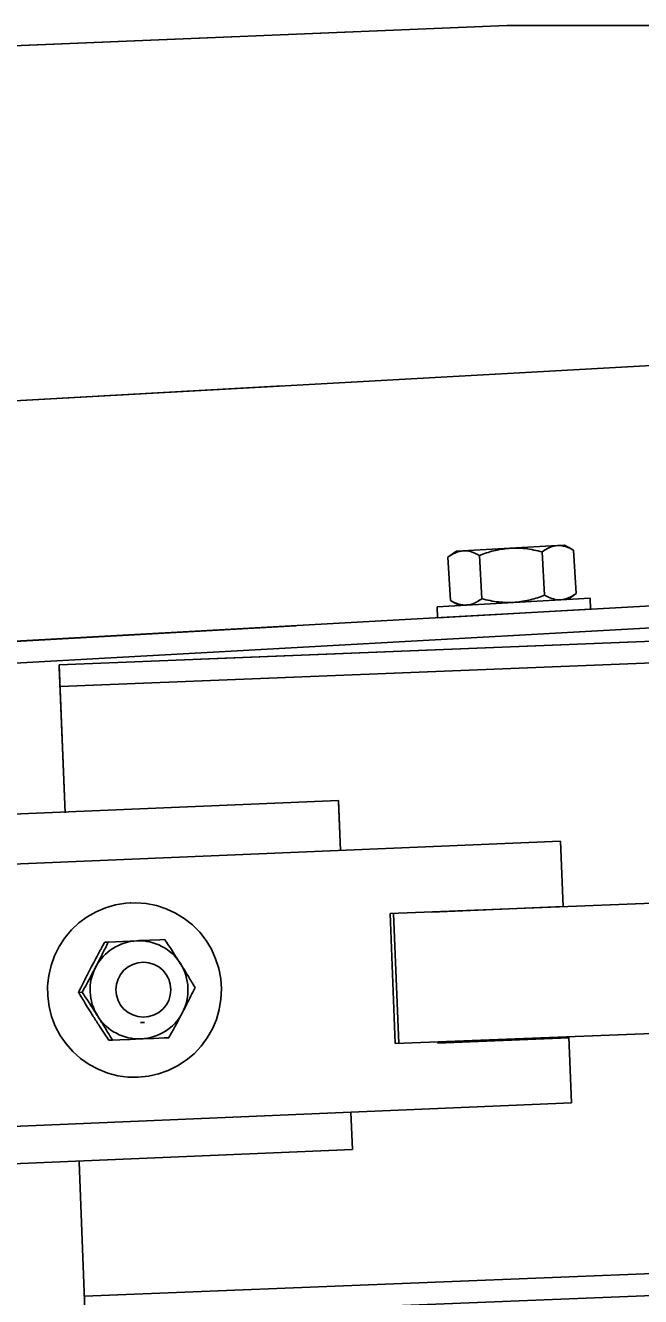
# Model space of a CAD drawing. Extents: x 9538 to 81668, y 7600 to 11751.
# Drawn here: x 29491.53 to 29497.41, y 9745.47 to 9757.6 of the extents above; entities that cross this region are included whole.
import ezdxf

# ---------------------------------------------------------------- set-up
doc = ezdxf.new("R2010")
doc.units = 0
doc.layers.add('DsnShtMinorGrid16', color=7, linetype='Continuous')
doc.layers.add('dsnStdTable', color=7, linetype='Continuous')

msp = doc.modelspace()

# ---------------------------------------------------------------- linework, layer by layer
at = {"layer": 'DsnShtMinorGrid16'}
for p, q in [((29496.128, 9757.604), (29020.838, 9738.081)), ((29800.871, 9757.604), (29496.128, 9757.604))]:
    msp.add_line(p, q, dxfattribs=at)
at = {"layer": 'dsnStdTable'}
for p, q in [((29020.734, 9738.081), (29496.128, 9757.604)), ((29800.871, 9757.604), (29496.128, 9757.604)), ((29447.19, 9751.557), (29497.841, 9754.377)), ((29447.19, 9751.557), (29493.986, 9754.163)), ((29495.646, 9752.586), (29496.611, 9752.64)), ((29495.646, 9752.586), (29496.611, 9752.64)), ((29496.611, 9752.64), (29496.68, 9752.643)), ((29496.611, 9752.64), (29496.68, 9752.643)), ((29496.766, 9752.596), (29496.68, 9752.643)), ((29496.766, 9752.596), (29496.68, 9752.643)), ((29496.789, 9752.18), (29496.766, 9752.596)), ((29496.789, 9752.18), (29496.766, 9752.596)), ((29495.646, 9752.586), (29495.565, 9752.529)), ((29495.646, 9752.586), (29495.565, 9752.529)), ((29495.589, 9752.114), (29495.565, 9752.529)), ((29495.589, 9752.114), (29495.565, 9752.529)), ((29495.889, 9752.13), (29495.866, 9752.545)), ((29495.889, 9752.13), (29495.866, 9752.545)), ((29496.489, 9752.164), (29496.466, 9752.579)), ((29496.489, 9752.164), (29496.466, 9752.579)), ((29496.923, 9752.135), (29495.461, 9752.054)), ((29496.923, 9752.135), (29495.461, 9752.054)), ((29495.675, 9752.066), (29495.589, 9752.114)), ((29495.675, 9752.066), (29495.589, 9752.114)), ((29496.709, 9752.123), (29496.789, 9752.18)), ((29496.709, 9752.123), (29496.789, 9752.18)), ((29496.923, 9752.135), (29496.928, 9752.031)), ((29496.923, 9752.135), (29496.928, 9752.031)), ((29464.351, 9750.217), (29497.969, 9752.089)), ((29495.461, 9752.054), (29495.467, 9751.95)), ((29495.461, 9752.054), (29495.467, 9751.95)), ((29495.467, 9751.95), (29496.928, 9752.031)), ((29495.467, 9751.95), (29496.928, 9752.031)), ((29464.351, 9750.217), (29494.114, 9751.874)), ((29464.363, 9750.009), (29497.98, 9751.881)), ((29491.853, 9751.5), (29498.776, 9751.777)), ((29493.201, 9751.554), (29498.776, 9751.777)), ((29464.363, 9750.009), (29494.125, 9751.666)), ((29491.861, 9751.292), (29498.785, 9751.569)), ((29491.861, 9751.292), (29498.785, 9751.569)), ((29491.909, 9750.086), (29491.853, 9751.5)), ((29491.909, 9750.086), (29491.854, 9751.479)), ((29470.099, 9749.174), (29494.521, 9750.205)), ((29494.54, 9749.729), (29494.521, 9750.205)), ((29494.54, 9749.729), (29494.521, 9750.196)), ((29496.64, 9749.817), (29484.195, 9749.292)), ((29496.64, 9749.817), (29484.195, 9749.292)), ((29496.667, 9749.191), (29496.64, 9749.817)), ((29496.667, 9749.191), (29496.64, 9749.817)), ((29492.537, 9749.228), (29492.531, 9749.228)), ((29492.537, 9749.228), (29492.531, 9749.228)), ((29495.013, 9749.125), (29498.876, 9749.279)), ((29495.013, 9749.125), (29498.876, 9749.279)), ((29495.063, 9747.884), (29495.013, 9749.125)), ((29495.063, 9747.884), (29495.013, 9749.125)), ((29495.095, 9747.885), (29495.046, 9749.126)), ((29495.095, 9747.885), (29495.046, 9749.126)), ((29495.413, 9749.139), (29496.666, 9749.193)), ((29495.413, 9749.139), (29496.666, 9749.193)), ((29492.322, 9748.854), (29492.288, 9748.853)), ((29492.322, 9748.854), (29492.288, 9748.853)), ((29492.322, 9748.854), (29492.596, 9748.866)), ((29492.322, 9748.854), (29492.596, 9748.866)), ((29492.072, 9748.374), (29492.038, 9748.373)), ((29492.072, 9748.374), (29492.038, 9748.373)), ((29492.629, 9748.085), (29492.667, 9748.087)), ((29492.629, 9748.085), (29492.667, 9748.087)), ((29492.629, 9748.085), (29492.629, 9748.085)), ((29492.629, 9748.085), (29492.629, 9748.085)), ((29498.926, 9748.038), (29495.063, 9747.884)), ((29498.926, 9748.038), (29495.063, 9747.884)), ((29492.361, 9747.918), (29492.327, 9747.916)), ((29492.361, 9747.918), (29492.327, 9747.916)), ((29496.719, 9747.94), (29495.466, 9747.89)), ((29496.719, 9747.94), (29495.466, 9747.89)), ((29496.745, 9747.32), (29496.719, 9747.95)), ((29496.745, 9747.32), (29496.719, 9747.95)), ((29492.601, 9747.563), (29492.607, 9747.563)), ((29492.601, 9747.563), (29492.607, 9747.563)), ((29484.295, 9746.793), (29496.745, 9747.32)), ((29484.295, 9746.793), (29496.745, 9747.32)), ((29494.654, 9746.874), (29494.639, 9747.231)), ((29470.232, 9745.844), (29494.654, 9746.874)), ((29492.043, 9746.755), (29492.102, 9745.264)), ((29492.043, 9746.755), (29492.102, 9745.264)), ((29499.018, 9745.749), (29492.094, 9745.472)), ((29499.018, 9745.749), (29492.094, 9745.472)), ((29499.026, 9745.54), (29492.102, 9745.264)), ((29499.026, 9745.54), (29492.102, 9745.264))]:
    msp.add_line(p, q, dxfattribs=at)
for points in [[(29492.705, 9747.573), (29492.607, 9747.563), (29492.509, 9747.565), (29492.412, 9747.578), (29492.316, 9747.603), (29492.225, 9747.639), (29492.138, 9747.685), (29492.057, 9747.742), (29491.984, 9747.808), (29491.918, 9747.882), (29491.862, 9747.963), (29491.816, 9748.05), (29491.781, 9748.142), (29491.757, 9748.238), (29491.744, 9748.336), (29491.742, 9748.435), (29491.753, 9748.533), (29491.775, 9748.629), (29491.808, 9748.722), (29491.852, 9748.81), (29491.906, 9748.893), (29491.969, 9748.969), (29492.041, 9749.036), (29492.12, 9749.095), (29492.206, 9749.143), (29492.296, 9749.182), (29492.391, 9749.209), (29492.488, 9749.225), (29492.586, 9749.229), (29492.685, 9749.221), (29492.781, 9749.202), (29492.875, 9749.172), (29492.964, 9749.13), (29493.048, 9749.079), (29493.125, 9749.017), (29493.195, 9748.947), (29493.256, 9748.87), (29493.307, 9748.785), (29493.347, 9748.695), (29493.377, 9748.601), (29493.396, 9748.504), (29493.403, 9748.406), (29493.398, 9748.307), (29493.382, 9748.21), (29493.355, 9748.115), (29493.316, 9748.024), (29493.267, 9747.939), (29493.208, 9747.859), (29493.141, 9747.788), (29493.065, 9747.725), (29492.983, 9747.671), (29492.894, 9747.627), (29492.802, 9747.595), (29492.705, 9747.573)], [(29492.705, 9747.573), (29492.607, 9747.563), (29492.509, 9747.565), (29492.412, 9747.578), (29492.316, 9747.603), (29492.225, 9747.639), (29492.138, 9747.685), (29492.057, 9747.742), (29491.984, 9747.808), (29491.918, 9747.882), (29491.862, 9747.963), (29491.816, 9748.05), (29491.781, 9748.142), (29491.757, 9748.238), (29491.744, 9748.336), (29491.742, 9748.435), (29491.753, 9748.533), (29491.775, 9748.629), (29491.808, 9748.722), (29491.852, 9748.81), (29491.906, 9748.893), (29491.969, 9748.969), (29492.041, 9749.036), (29492.12, 9749.095), (29492.206, 9749.143), (29492.296, 9749.182), (29492.391, 9749.209), (29492.488, 9749.225), (29492.586, 9749.229), (29492.685, 9749.221), (29492.781, 9749.202), (29492.875, 9749.172), (29492.964, 9749.13), (29493.048, 9749.079), (29493.125, 9749.017), (29493.195, 9748.947), (29493.256, 9748.87), (29493.307, 9748.785), (29493.347, 9748.695), (29493.377, 9748.601), (29493.396, 9748.504), (29493.403, 9748.406), (29493.398, 9748.307), (29493.382, 9748.21), (29493.355, 9748.115), (29493.316, 9748.024), (29493.267, 9747.939), (29493.208, 9747.859), (29493.141, 9747.788), (29493.065, 9747.725), (29492.983, 9747.671), (29492.894, 9747.627), (29492.802, 9747.595), (29492.705, 9747.573)], [(29492.596, 9748.866), (29492.615, 9748.867), (29492.715, 9748.871), (29492.814, 9748.875), (29492.861, 9748.877)], [(29492.596, 9748.866), (29492.615, 9748.867), (29492.715, 9748.871), (29492.814, 9748.875), (29492.861, 9748.877)], [(29492.361, 9747.918), (29492.432, 9747.921), (29492.532, 9747.925), (29492.636, 9747.929)], [(29492.361, 9747.918), (29492.432, 9747.921), (29492.532, 9747.925), (29492.636, 9747.929)], [(29492.636, 9747.929), (29492.654, 9747.93), (29492.755, 9747.934), (29492.854, 9747.938), (29492.9, 9747.94)], [(29492.636, 9747.929), (29492.654, 9747.93), (29492.755, 9747.934), (29492.854, 9747.938), (29492.9, 9747.94)]]:
    msp.add_lwpolyline(points, dxfattribs=at)
msp.add_circle((29492.657, 9748.399), 0.262, dxfattribs=at)
msp.add_circle((29492.657, 9748.399), 0.262, dxfattribs=at)
for centre, radius, start, end in [((29492.616, 9748.399), 0.467, 92.4463, 152.5402), ((29492.616, 9748.399), 0.467, 92.4463, 152.5402), ((29492.615, 9748.399), 0.467, 32.2892, 92.386), ((29492.615, 9748.399), 0.467, 32.2892, 92.386), ((29492.618, 9748.398), 0.47, 152.4942, 212.3357), ((29492.618, 9748.398), 0.47, 152.4942, 212.3357), ((29492.613, 9748.397), 0.47, 332.5251, 32.3238), ((29492.613, 9748.397), 0.47, 332.5251, 32.3238), ((29492.616, 9748.396), 0.467, 212.2951, 272.3896), ((29492.616, 9748.396), 0.467, 212.2951, 272.3896), ((29492.616, 9748.396), 0.467, 272.4635, 332.5231), ((29492.616, 9748.396), 0.467, 272.4635, 332.5231)]:
    msp.add_arc(centre, radius, start, end, dxfattribs=at)
for points in [[(29496.466, 9752.579), (29496.413, 9752.591), (29496.305, 9752.615), (29496.147, 9752.616), (29495.999, 9752.592), (29495.91, 9752.561), (29495.866, 9752.545)], [(29496.466, 9752.579), (29496.413, 9752.591), (29496.305, 9752.615), (29496.147, 9752.616), (29495.999, 9752.592), (29495.91, 9752.561), (29495.866, 9752.545)], [(29496.766, 9752.596), (29496.748, 9752.605), (29496.714, 9752.623), (29496.651, 9752.64), (29496.577, 9752.638), (29496.513, 9752.611), (29496.478, 9752.587), (29496.466, 9752.579)], [(29496.766, 9752.596), (29496.748, 9752.605), (29496.714, 9752.623), (29496.651, 9752.64), (29496.577, 9752.638), (29496.513, 9752.611), (29496.478, 9752.587), (29496.466, 9752.579)], [(29495.565, 9752.529), (29495.582, 9752.54), (29495.615, 9752.561), (29495.675, 9752.586), (29495.749, 9752.592), (29495.815, 9752.572), (29495.853, 9752.552), (29495.866, 9752.545)], [(29495.565, 9752.529), (29495.582, 9752.54), (29495.615, 9752.561), (29495.675, 9752.586), (29495.749, 9752.592), (29495.815, 9752.572), (29495.853, 9752.552), (29495.866, 9752.545)], [(29495.889, 9752.13), (29495.877, 9752.122), (29495.842, 9752.099), (29495.779, 9752.072), (29495.705, 9752.069), (29495.641, 9752.086), (29495.607, 9752.104), (29495.589, 9752.114)], [(29495.889, 9752.13), (29495.877, 9752.122), (29495.842, 9752.099), (29495.779, 9752.072), (29495.705, 9752.069), (29495.641, 9752.086), (29495.607, 9752.104), (29495.589, 9752.114)], [(29495.889, 9752.13), (29495.942, 9752.118), (29496.05, 9752.095), (29496.208, 9752.093), (29496.356, 9752.118), (29496.444, 9752.148), (29496.489, 9752.164)], [(29495.889, 9752.13), (29495.942, 9752.118), (29496.05, 9752.095), (29496.208, 9752.093), (29496.356, 9752.118), (29496.444, 9752.148), (29496.489, 9752.164)], [(29496.489, 9752.164), (29496.502, 9752.157), (29496.539, 9752.138), (29496.605, 9752.118), (29496.678, 9752.123), (29496.74, 9752.148), (29496.773, 9752.169), (29496.789, 9752.18)], [(29496.489, 9752.164), (29496.502, 9752.157), (29496.539, 9752.138), (29496.605, 9752.118), (29496.678, 9752.123), (29496.74, 9752.148), (29496.773, 9752.169), (29496.789, 9752.18)], [(29492.288, 9748.853), (29492.267, 9748.815), (29492.224, 9748.737), (29492.181, 9748.656), (29492.159, 9748.614), (29492.158, 9748.613)], [(29492.288, 9748.853), (29492.267, 9748.815), (29492.224, 9748.737), (29492.181, 9748.656), (29492.159, 9748.614), (29492.158, 9748.613)], [(29492.322, 9748.854), (29492.303, 9748.816), (29492.265, 9748.737), (29492.224, 9748.658), (29492.202, 9748.616), (29492.202, 9748.615)], [(29492.322, 9748.854), (29492.303, 9748.816), (29492.265, 9748.737), (29492.224, 9748.658), (29492.202, 9748.616), (29492.202, 9748.615)], [(29493.01, 9748.649), (29492.99, 9748.68), (29492.949, 9748.744), (29492.899, 9748.82), (29492.869, 9748.864), (29492.861, 9748.877)], [(29493.01, 9748.649), (29492.99, 9748.68), (29492.949, 9748.744), (29492.899, 9748.82), (29492.869, 9748.864), (29492.861, 9748.877)], [(29492.158, 9748.613), (29492.141, 9748.579), (29492.107, 9748.513), (29492.067, 9748.433), (29492.045, 9748.386), (29492.038, 9748.373)], [(29492.158, 9748.613), (29492.141, 9748.579), (29492.107, 9748.513), (29492.067, 9748.433), (29492.045, 9748.386), (29492.038, 9748.373)], [(29492.202, 9748.615), (29492.184, 9748.581), (29492.149, 9748.514), (29492.105, 9748.434), (29492.079, 9748.388), (29492.072, 9748.374)], [(29492.202, 9748.615), (29492.184, 9748.581), (29492.149, 9748.514), (29492.105, 9748.434), (29492.079, 9748.388), (29492.072, 9748.374)], [(29493.15, 9748.42), (29493.128, 9748.456), (29493.083, 9748.532), (29493.037, 9748.608), (29493.011, 9748.648), (29493.01, 9748.649)], [(29493.15, 9748.42), (29493.128, 9748.456), (29493.083, 9748.532), (29493.037, 9748.608), (29493.011, 9748.648), (29493.01, 9748.649)], [(29492.038, 9748.373), (29492.06, 9748.337), (29492.105, 9748.261), (29492.152, 9748.186), (29492.177, 9748.145), (29492.178, 9748.144)], [(29492.038, 9748.373), (29492.06, 9748.337), (29492.105, 9748.261), (29492.152, 9748.186), (29492.177, 9748.145), (29492.178, 9748.144)], [(29492.072, 9748.374), (29492.096, 9748.339), (29492.146, 9748.264), (29492.195, 9748.188), (29492.221, 9748.147), (29492.221, 9748.146)], [(29492.072, 9748.374), (29492.096, 9748.339), (29492.146, 9748.264), (29492.195, 9748.188), (29492.221, 9748.147), (29492.221, 9748.146)], [(29493.03, 9748.18), (29493.047, 9748.214), (29493.081, 9748.28), (29493.121, 9748.36), (29493.144, 9748.407), (29493.15, 9748.42)], [(29493.03, 9748.18), (29493.047, 9748.214), (29493.081, 9748.28), (29493.121, 9748.36), (29493.144, 9748.407), (29493.15, 9748.42)], [(29492.178, 9748.144), (29492.198, 9748.113), (29492.239, 9748.049), (29492.289, 9747.973), (29492.319, 9747.929), (29492.327, 9747.916)], [(29492.178, 9748.144), (29492.198, 9748.113), (29492.239, 9748.049), (29492.289, 9747.973), (29492.319, 9747.929), (29492.327, 9747.916)], [(29492.221, 9748.146), (29492.241, 9748.114), (29492.281, 9748.051), (29492.327, 9747.975), (29492.354, 9747.93), (29492.361, 9747.918)], [(29492.221, 9748.146), (29492.241, 9748.114), (29492.281, 9748.051), (29492.327, 9747.975), (29492.354, 9747.93), (29492.361, 9747.918)], [(29492.9, 9747.94), (29492.921, 9747.978), (29492.965, 9748.056), (29493.007, 9748.137), (29493.029, 9748.179), (29493.03, 9748.18)], [(29492.9, 9747.94), (29492.921, 9747.978), (29492.965, 9748.056), (29493.007, 9748.137), (29493.029, 9748.179), (29493.03, 9748.18)]]:
    msp.add_open_spline(points, degree=3, dxfattribs=at)

doc.saveas('drawing.dxf')
